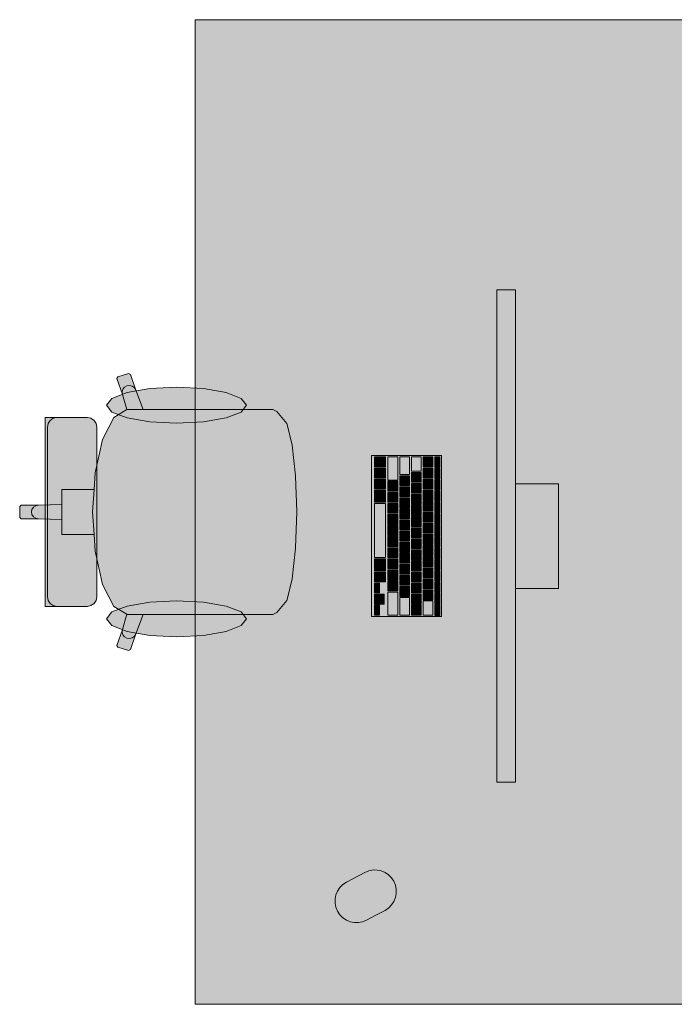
# Model space of a CAD drawing. Header units: metres. Extents: x -3.6 to 84.5, y -11 to 16.8.
# Tile 302 of 361: x 51.6 to 52.7, y 1 to 2.6. Entities that reach past the tile are written whole.
import ezdxf

# ---------------------------------------------------------------- set-up
doc = ezdxf.new("R2010")
doc.units = ezdxf.units.M
doc.header["$MEASUREMENT"] = 0
doc.layers.add('701 - Einrichtung.Möbel', color=7, linetype='Continuous')

msp = doc.modelspace()

# ---------------------------------------------------------------- hatches: boundary and pattern name
at = {"layer": '701 - Einrichtung.Möbel', "linetype": 'Continuous', "lineweight": 0, "true_color": 0x3a3a3a}
for points in [[(52.735, 2.61), (51.935, 2.61), (51.935, 1.01), (52.735, 1.01)], [(52.4252, 2.1709), (52.4252, 1.3709), (52.4552, 1.3709), (52.4552, 2.1709)], [(52.0098, 1.9764), (51.8504, 1.9764), (51.8384, 2.0079), (51.8297, 2.0336), (51.8268, 2.035), (51.8095, 2.0296), (51.808, 2.0268), (51.8167, 2.0011), (51.8241, 1.9763), (51.8028, 1.9637), (51.7847, 1.9276), (51.7726, 1.8737), (51.7708, 1.8465), (51.7412, 1.8465), (51.7184, 1.8465), (51.7184, 1.8222), (51.6804, 1.8209), (51.6523, 1.8209), (51.65, 1.8187), (51.65, 1.81), (52.1, 1.81), (52.0981, 1.8681), (52.098, 1.8688), (52.0926, 1.9187), (52.0844, 1.9521), (52.0837, 1.9536), (52.0676, 1.9731), (52.061, 1.9764), (52.0374, 1.9764)], [(51.9048, 2.0127), (51.8613, 2.0104), (51.8244, 2.0041), (51.7998, 1.9946), (51.7911, 1.9835), (51.7998, 1.9723), (51.8244, 1.9628), (51.8613, 1.9565), (51.9048, 1.9542), (51.9483, 1.9565), (51.9851, 1.9628), (52.0098, 1.9723), (52.0184, 1.9835), (52.0098, 1.9946), (51.9851, 2.0041), (51.9483, 2.0104)], [(51.7751, 1.948), (51.774, 1.9539), (51.7707, 1.9589), (51.7657, 1.9622), (51.7599, 1.9634), (51.7565, 1.9634), (51.7483, 1.9634), (51.7237, 1.9634), (51.7136, 1.9634), (51.7101, 1.9634), (51.7023, 1.9634), (51.6989, 1.9634), (51.6915, 1.9634), (51.6915, 1.81), (51.7751, 1.81)], [(52.2212, 1.9019), (52.2212, 1.6399), (52.3352, 1.6399), (52.3352, 1.9019)], [(52.2262, 1.8914), (52.2262, 1.8836), (52.2264, 1.8834), (52.244, 1.8834), (52.2442, 1.8836), (52.2442, 1.8992), (52.244, 1.8994), (52.2264, 1.8994), (52.2262, 1.8992)], [(52.2482, 1.8807), (52.2482, 1.8621), (52.2484, 1.8619), (52.264, 1.8619), (52.2642, 1.8621), (52.2642, 1.8992), (52.264, 1.8994), (52.2484, 1.8994), (52.2482, 1.8992)], [(52.2672, 1.8852), (52.2672, 1.8711), (52.2674, 1.8709), (52.283, 1.8709), (52.2832, 1.8711), (52.2832, 1.8992), (52.283, 1.8994), (52.2674, 1.8994), (52.2672, 1.8992)], [(52.2862, 1.8879), (52.2862, 1.8766), (52.2864, 1.8764), (52.302, 1.8764), (52.3022, 1.8766), (52.3022, 1.8992), (52.302, 1.8994), (52.2864, 1.8994), (52.2862, 1.8992)], [(52.3052, 1.8914), (52.3052, 1.8836), (52.3054, 1.8834), (52.321, 1.8834), (52.3212, 1.8836), (52.3212, 1.8992), (52.321, 1.8994), (52.3054, 1.8994), (52.3052, 1.8992)], [(52.3242, 1.8909), (52.3242, 1.8826), (52.3244, 1.8824), (52.332, 1.8824), (52.3322, 1.8826), (52.3322, 1.8992), (52.332, 1.8994), (52.3244, 1.8994), (52.3242, 1.8992)], [(52.2262, 1.8734), (52.2262, 1.8656), (52.2264, 1.8654), (52.244, 1.8654), (52.2442, 1.8656), (52.2442, 1.8812), (52.244, 1.8814), (52.2264, 1.8814), (52.2262, 1.8812)], [(52.2862, 1.8664), (52.2862, 1.8586), (52.2864, 1.8584), (52.302, 1.8584), (52.3022, 1.8586), (52.3022, 1.8742), (52.302, 1.8744), (52.2864, 1.8744), (52.2862, 1.8742)], [(52.3052, 1.8734), (52.3052, 1.8656), (52.3054, 1.8654), (52.321, 1.8654), (52.3212, 1.8656), (52.3212, 1.8812), (52.321, 1.8814), (52.3054, 1.8814), (52.3052, 1.8812)], [(52.3242, 1.8724), (52.3242, 1.8641), (52.3244, 1.8639), (52.332, 1.8639), (52.3322, 1.8641), (52.3322, 1.8807), (52.332, 1.8809), (52.3244, 1.8809), (52.3242, 1.8807)], [(52.2262, 1.8554), (52.2262, 1.8476), (52.2264, 1.8474), (52.244, 1.8474), (52.2442, 1.8476), (52.2442, 1.8632), (52.244, 1.8634), (52.2264, 1.8634), (52.2262, 1.8632)], [(52.2482, 1.8519), (52.2482, 1.8441), (52.2484, 1.8439), (52.264, 1.8439), (52.2642, 1.8441), (52.2642, 1.8597), (52.264, 1.8599), (52.2484, 1.8599), (52.2482, 1.8597)], [(52.2672, 1.8609), (52.2672, 1.8531), (52.2674, 1.8529), (52.283, 1.8529), (52.2832, 1.8531), (52.2832, 1.8687), (52.283, 1.8689), (52.2674, 1.8689), (52.2672, 1.8687)], [(52.2862, 1.8484), (52.2862, 1.8406), (52.2864, 1.8404), (52.302, 1.8404), (52.3022, 1.8406), (52.3022, 1.8562), (52.302, 1.8564), (52.2864, 1.8564), (52.2862, 1.8562)], [(52.3052, 1.8554), (52.3052, 1.8476), (52.3054, 1.8474), (52.321, 1.8474), (52.3212, 1.8476), (52.3212, 1.8632), (52.321, 1.8634), (52.3054, 1.8634), (52.3052, 1.8632)], [(52.3242, 1.8539), (52.3242, 1.8456), (52.3244, 1.8454), (52.332, 1.8454), (52.3322, 1.8456), (52.3322, 1.8622), (52.332, 1.8624), (52.3244, 1.8624), (52.3242, 1.8622)], [(52.2262, 1.8357), (52.2262, 1.8261), (52.2264, 1.8259), (52.244, 1.8259), (52.2442, 1.8261), (52.2442, 1.8452), (52.244, 1.8454), (52.2264, 1.8454), (52.2262, 1.8452)], [(52.2482, 1.8339), (52.2482, 1.8261), (52.2484, 1.8259), (52.264, 1.8259), (52.2642, 1.8261), (52.2642, 1.8417), (52.264, 1.8419), (52.2484, 1.8419), (52.2482, 1.8417)], [(52.2672, 1.8429), (52.2672, 1.8351), (52.2674, 1.8349), (52.283, 1.8349), (52.2832, 1.8351), (52.2832, 1.8507), (52.283, 1.8509), (52.2674, 1.8509), (52.2672, 1.8507)], [(52.3052, 1.8374), (52.3052, 1.8296), (52.3054, 1.8294), (52.321, 1.8294), (52.3212, 1.8296), (52.3212, 1.8452), (52.321, 1.8454), (52.3054, 1.8454), (52.3052, 1.8452)], [(52.3242, 1.8354), (52.3242, 1.8271), (52.3244, 1.8269), (52.332, 1.8269), (52.3322, 1.8271), (52.3322, 1.8437), (52.332, 1.8439), (52.3244, 1.8439), (52.3242, 1.8437)], [(52.4552, 1.6859), (52.5252, 1.6859), (52.5252, 1.8559), (52.4552, 1.8559)], [(52.2672, 1.8249), (52.2672, 1.8171), (52.2674, 1.8169), (52.283, 1.8169), (52.2832, 1.8171), (52.2832, 1.8327), (52.283, 1.8329), (52.2674, 1.8329), (52.2672, 1.8327)], [(52.2862, 1.8304), (52.2862, 1.8226), (52.2864, 1.8224), (52.302, 1.8224), (52.3022, 1.8226), (52.3022, 1.8382), (52.302, 1.8384), (52.2864, 1.8384), (52.2862, 1.8382)], [(52.3052, 1.8194), (52.3052, 1.8116), (52.3054, 1.8114), (52.321, 1.8114), (52.3212, 1.8116), (52.3212, 1.8272), (52.321, 1.8274), (52.3054, 1.8274), (52.3052, 1.8272)], [(52.3242, 1.8169), (52.3242, 1.8086), (52.3244, 1.8084), (52.332, 1.8084), (52.3322, 1.8086), (52.3322, 1.8252), (52.332, 1.8254), (52.3244, 1.8254), (52.3242, 1.8252)], [(52.0098, 1.6436), (52.0374, 1.6436), (52.061, 1.6436), (52.0676, 1.6469), (52.0837, 1.6663), (52.0844, 1.6679), (52.0926, 1.7012), (52.098, 1.7511), (52.0981, 1.7519), (52.1, 1.81), (51.65, 1.81), (51.65, 1.8012), (51.6523, 1.799), (51.6804, 1.799), (51.7184, 1.7977), (51.7184, 1.7735), (51.7412, 1.7735), (51.7708, 1.7735), (51.7726, 1.7463), (51.7847, 1.6923), (51.8028, 1.6562), (51.8241, 1.6437), (51.8167, 1.6189), (51.808, 1.5932), (51.8095, 1.5904), (51.8268, 1.585), (51.8297, 1.5864), (51.8384, 1.6121), (51.8504, 1.6436)], [(51.7751, 1.6719), (51.7751, 1.81), (51.6915, 1.81), (51.6915, 1.6566), (51.6989, 1.6566), (51.7023, 1.6566), (51.7101, 1.6566), (51.7136, 1.6566), (51.7237, 1.6566), (51.7483, 1.6566), (51.7565, 1.6566), (51.7599, 1.6566), (51.7657, 1.6578), (51.7707, 1.6611), (51.774, 1.6661)], [(52.2262, 1.7799), (52.2262, 1.7361), (52.2264, 1.7359), (52.244, 1.7359), (52.2442, 1.7361), (52.2442, 1.8237), (52.244, 1.8239), (52.2264, 1.8239), (52.2262, 1.8237)], [(52.2482, 1.8159), (52.2482, 1.8081), (52.2484, 1.8079), (52.264, 1.8079), (52.2642, 1.8081), (52.2642, 1.8237), (52.264, 1.8239), (52.2484, 1.8239), (52.2482, 1.8237)], [(52.2672, 1.8069), (52.2672, 1.7991), (52.2674, 1.7989), (52.283, 1.7989), (52.2832, 1.7991), (52.2832, 1.8147), (52.283, 1.8149), (52.2674, 1.8149), (52.2672, 1.8147)], [(52.2862, 1.8124), (52.2862, 1.8046), (52.2864, 1.8044), (52.302, 1.8044), (52.3022, 1.8046), (52.3022, 1.8202), (52.302, 1.8204), (52.2864, 1.8204), (52.2862, 1.8202)], [(52.3052, 1.8014), (52.3052, 1.7936), (52.3054, 1.7934), (52.321, 1.7934), (52.3212, 1.7936), (52.3212, 1.8092), (52.321, 1.8094), (52.3054, 1.8094), (52.3052, 1.8092)], [(52.2482, 1.7979), (52.2482, 1.7901), (52.2484, 1.7899), (52.264, 1.7899), (52.2642, 1.7901), (52.2642, 1.8057), (52.264, 1.8059), (52.2484, 1.8059), (52.2482, 1.8057)], [(52.2672, 1.7889), (52.2672, 1.7811), (52.2674, 1.7809), (52.283, 1.7809), (52.2832, 1.7811), (52.2832, 1.7967), (52.283, 1.7969), (52.2674, 1.7969), (52.2672, 1.7967)], [(52.2862, 1.7944), (52.2862, 1.7866), (52.2864, 1.7864), (52.302, 1.7864), (52.3022, 1.7866), (52.3022, 1.8022), (52.302, 1.8024), (52.2864, 1.8024), (52.2862, 1.8022)], [(52.3242, 1.7984), (52.3242, 1.7901), (52.3244, 1.7899), (52.332, 1.7899), (52.3322, 1.7901), (52.3322, 1.8067), (52.332, 1.8069), (52.3244, 1.8069), (52.3242, 1.8067)], [(52.2482, 1.7799), (52.2482, 1.7721), (52.2484, 1.7719), (52.264, 1.7719), (52.2642, 1.7721), (52.2642, 1.7877), (52.264, 1.7879), (52.2484, 1.7879), (52.2482, 1.7877)], [(52.2672, 1.7709), (52.2672, 1.7631), (52.2674, 1.7629), (52.283, 1.7629), (52.2832, 1.7631), (52.2832, 1.7787), (52.283, 1.7789), (52.2674, 1.7789), (52.2672, 1.7787)], [(52.2862, 1.7764), (52.2862, 1.7686), (52.2864, 1.7684), (52.302, 1.7684), (52.3022, 1.7686), (52.3022, 1.7842), (52.302, 1.7844), (52.2864, 1.7844), (52.2862, 1.7842)], [(52.3052, 1.7834), (52.3052, 1.7756), (52.3054, 1.7754), (52.321, 1.7754), (52.3212, 1.7756), (52.3212, 1.7912), (52.321, 1.7914), (52.3054, 1.7914), (52.3052, 1.7912)], [(52.3242, 1.7799), (52.3242, 1.7716), (52.3244, 1.7714), (52.332, 1.7714), (52.3322, 1.7716), (52.3322, 1.7882), (52.332, 1.7884), (52.3244, 1.7884), (52.3242, 1.7882)], [(52.2482, 1.7619), (52.2482, 1.7541), (52.2484, 1.7539), (52.264, 1.7539), (52.2642, 1.7541), (52.2642, 1.7697), (52.264, 1.7699), (52.2484, 1.7699), (52.2482, 1.7697)], [(52.2672, 1.7529), (52.2672, 1.7451), (52.2674, 1.7449), (52.283, 1.7449), (52.2832, 1.7451), (52.2832, 1.7607), (52.283, 1.7609), (52.2674, 1.7609), (52.2672, 1.7607)], [(52.2862, 1.7584), (52.2862, 1.7506), (52.2864, 1.7504), (52.302, 1.7504), (52.3022, 1.7506), (52.3022, 1.7662), (52.302, 1.7664), (52.2864, 1.7664), (52.2862, 1.7662)], [(52.3052, 1.7654), (52.3052, 1.7576), (52.3054, 1.7574), (52.321, 1.7574), (52.3212, 1.7576), (52.3212, 1.7732), (52.321, 1.7734), (52.3054, 1.7734), (52.3052, 1.7732)], [(52.3242, 1.7614), (52.3242, 1.7531), (52.3244, 1.7529), (52.332, 1.7529), (52.3322, 1.7531), (52.3322, 1.7697), (52.332, 1.7699), (52.3244, 1.7699), (52.3242, 1.7697)], [(52.2482, 1.7439), (52.2482, 1.7361), (52.2484, 1.7359), (52.264, 1.7359), (52.2642, 1.7361), (52.2642, 1.7517), (52.264, 1.7519), (52.2484, 1.7519), (52.2482, 1.7517)], [(52.2862, 1.7404), (52.2862, 1.7326), (52.2864, 1.7324), (52.302, 1.7324), (52.3022, 1.7326), (52.3022, 1.7482), (52.302, 1.7484), (52.2864, 1.7484), (52.2862, 1.7482)], [(52.3052, 1.7474), (52.3052, 1.7396), (52.3054, 1.7394), (52.321, 1.7394), (52.3212, 1.7396), (52.3212, 1.7552), (52.321, 1.7554), (52.3054, 1.7554), (52.3052, 1.7552)], [(52.3242, 1.7429), (52.3242, 1.7346), (52.3244, 1.7344), (52.332, 1.7344), (52.3322, 1.7346), (52.3322, 1.7512), (52.332, 1.7514), (52.3244, 1.7514), (52.3242, 1.7512)], [(52.2262, 1.7242), (52.2262, 1.7146), (52.2264, 1.7144), (52.244, 1.7144), (52.2442, 1.7146), (52.2442, 1.7337), (52.244, 1.7339), (52.2264, 1.7339), (52.2262, 1.7337)], [(52.2482, 1.7259), (52.2482, 1.7181), (52.2484, 1.7179), (52.264, 1.7179), (52.2642, 1.7181), (52.2642, 1.7337), (52.264, 1.7339), (52.2484, 1.7339), (52.2482, 1.7337)], [(52.2672, 1.7349), (52.2672, 1.7271), (52.2674, 1.7269), (52.283, 1.7269), (52.2832, 1.7271), (52.2832, 1.7427), (52.283, 1.7429), (52.2674, 1.7429), (52.2672, 1.7427)], [(52.2862, 1.7224), (52.2862, 1.7146), (52.2864, 1.7144), (52.302, 1.7144), (52.3022, 1.7146), (52.3022, 1.7302), (52.302, 1.7304), (52.2864, 1.7304), (52.2862, 1.7302)], [(52.3052, 1.7294), (52.3052, 1.7216), (52.3054, 1.7214), (52.321, 1.7214), (52.3212, 1.7216), (52.3212, 1.7372), (52.321, 1.7374), (52.3054, 1.7374), (52.3052, 1.7372)], [(52.3242, 1.7244), (52.3242, 1.7161), (52.3244, 1.7159), (52.332, 1.7159), (52.3322, 1.7161), (52.3322, 1.7327), (52.332, 1.7329), (52.3244, 1.7329), (52.3242, 1.7327)], [(52.2262, 1.7044), (52.2262, 1.6966), (52.2264, 1.6964), (52.244, 1.6964), (52.2442, 1.6966), (52.2442, 1.7122), (52.244, 1.7124), (52.2264, 1.7124), (52.2262, 1.7122)], [(52.2482, 1.7079), (52.2482, 1.7001), (52.2484, 1.6999), (52.264, 1.6999), (52.2642, 1.7001), (52.2642, 1.7157), (52.264, 1.7159), (52.2484, 1.7159), (52.2482, 1.7157)], [(52.2672, 1.7169), (52.2672, 1.7091), (52.2674, 1.7089), (52.283, 1.7089), (52.2832, 1.7091), (52.2832, 1.7247), (52.283, 1.7249), (52.2674, 1.7249), (52.2672, 1.7247)], [(52.2862, 1.7044), (52.2862, 1.6966), (52.2864, 1.6964), (52.302, 1.6964), (52.3022, 1.6966), (52.3022, 1.7122), (52.302, 1.7124), (52.2864, 1.7124), (52.2862, 1.7122)], [(52.3052, 1.7114), (52.3052, 1.7036), (52.3054, 1.7034), (52.321, 1.7034), (52.3212, 1.7036), (52.3212, 1.7192), (52.321, 1.7194), (52.3054, 1.7194), (52.3052, 1.7192)], [(52.3242, 1.7059), (52.3242, 1.6976), (52.3244, 1.6974), (52.332, 1.6974), (52.3322, 1.6976), (52.3322, 1.7142), (52.332, 1.7144), (52.3244, 1.7144), (52.3242, 1.7142)], [(52.2482, 1.6899), (52.2482, 1.6821), (52.2484, 1.6819), (52.264, 1.6819), (52.2642, 1.6821), (52.2642, 1.6977), (52.264, 1.6979), (52.2484, 1.6979), (52.2482, 1.6977)], [(52.2672, 1.6989), (52.2672, 1.6911), (52.2674, 1.6909), (52.283, 1.6909), (52.2832, 1.6911), (52.2832, 1.7067), (52.283, 1.7069), (52.2674, 1.7069), (52.2672, 1.7067)], [(52.3052, 1.6934), (52.3052, 1.6856), (52.3054, 1.6854), (52.321, 1.6854), (52.3212, 1.6856), (52.3212, 1.7012), (52.321, 1.7014), (52.3054, 1.7014), (52.3052, 1.7012)], [(52.2262, 1.6864), (52.2262, 1.6786), (52.2264, 1.6784), (52.234, 1.6784), (52.2342, 1.6786), (52.2342, 1.6942), (52.234, 1.6944), (52.2264, 1.6944), (52.2262, 1.6942)], [(52.2672, 1.6809), (52.2672, 1.6731), (52.2674, 1.6729), (52.283, 1.6729), (52.2832, 1.6731), (52.2832, 1.6887), (52.283, 1.6889), (52.2674, 1.6889), (52.2672, 1.6887)], [(52.2862, 1.6864), (52.2862, 1.6786), (52.2864, 1.6784), (52.302, 1.6784), (52.3022, 1.6786), (52.3022, 1.6942), (52.302, 1.6944), (52.2864, 1.6944), (52.2862, 1.6942)], [(52.3052, 1.6754), (52.3052, 1.6676), (52.3054, 1.6674), (52.321, 1.6674), (52.3212, 1.6676), (52.3212, 1.6832), (52.321, 1.6834), (52.3054, 1.6834), (52.3052, 1.6832)], [(52.3242, 1.6874), (52.3242, 1.6791), (52.3244, 1.6789), (52.332, 1.6789), (52.3322, 1.6791), (52.3322, 1.6957), (52.332, 1.6959), (52.3244, 1.6959), (52.3242, 1.6957)], [(51.9048, 1.6073), (51.9483, 1.6095), (51.9851, 1.6159), (52.0098, 1.6253), (52.0184, 1.6365), (52.0098, 1.6477), (51.9851, 1.6572), (51.9483, 1.6635), (51.9048, 1.6657), (51.8613, 1.6635), (51.8244, 1.6572), (51.7998, 1.6477), (51.7911, 1.6365), (51.7998, 1.6253), (51.8244, 1.6159), (51.8613, 1.6095)], [(52.2262, 1.6684), (52.2262, 1.6606), (52.2264, 1.6604), (52.234, 1.6604), (52.2342, 1.6606), (52.2342, 1.6762), (52.234, 1.6764), (52.2264, 1.6764), (52.2262, 1.6762)], [(52.2342, 1.6684), (52.2342, 1.6606), (52.2344, 1.6604), (52.242, 1.6604), (52.2422, 1.6606), (52.2422, 1.6762), (52.242, 1.6764), (52.2344, 1.6764), (52.2342, 1.6762)], [(52.2482, 1.6612), (52.2482, 1.6426), (52.2484, 1.6424), (52.264, 1.6424), (52.2642, 1.6426), (52.2642, 1.6797), (52.264, 1.6799), (52.2484, 1.6799), (52.2482, 1.6797)], [(52.2672, 1.6567), (52.2672, 1.6426), (52.2674, 1.6424), (52.283, 1.6424), (52.2832, 1.6426), (52.2832, 1.6707), (52.283, 1.6709), (52.2674, 1.6709), (52.2672, 1.6707)], [(52.2862, 1.6684), (52.2862, 1.6606), (52.2864, 1.6604), (52.302, 1.6604), (52.3022, 1.6606), (52.3022, 1.6762), (52.302, 1.6764), (52.2864, 1.6764), (52.2862, 1.6762)], [(52.3052, 1.6539), (52.3052, 1.6426), (52.3054, 1.6424), (52.321, 1.6424), (52.3212, 1.6426), (52.3212, 1.6652), (52.321, 1.6654), (52.3054, 1.6654), (52.3052, 1.6652)], [(52.3242, 1.6689), (52.3242, 1.6606), (52.3244, 1.6604), (52.332, 1.6604), (52.3322, 1.6606), (52.3322, 1.6772), (52.332, 1.6774), (52.3244, 1.6774), (52.3242, 1.6772)], [(52.2262, 1.6504), (52.2262, 1.6426), (52.2264, 1.6424), (52.234, 1.6424), (52.2342, 1.6426), (52.2342, 1.6582), (52.234, 1.6584), (52.2264, 1.6584), (52.2262, 1.6582)], [(52.2862, 1.6504), (52.2862, 1.6426), (52.2864, 1.6424), (52.302, 1.6424), (52.3022, 1.6426), (52.3022, 1.6582), (52.302, 1.6584), (52.2864, 1.6584), (52.2862, 1.6582)], [(52.3242, 1.6504), (52.3242, 1.6421), (52.3244, 1.6419), (52.332, 1.6419), (52.3322, 1.6421), (52.3322, 1.6587), (52.332, 1.6589), (52.3244, 1.6589), (52.3242, 1.6587)], [(52.2285, 1.1547), (52.2435, 1.1626, 0.994302), (52.2106, 1.2244), (52.1806, 1.2085, 1), (52.2135, 1.1467)]]:
    msp.add_hatch(color=250, dxfattribs=at).paths.add_polyline_path(points)

# ---------------------------------------------------------------- linework, layer by layer
at = {"layer": '701 - Einrichtung.Möbel', "color": 7, "linetype": 'Continuous', "lineweight": 5, "true_color": 0xebebeb}
for p, q in [((51.8268, 2.035), (51.8095, 2.0296)), ((51.8297, 2.0336), (51.8268, 2.035)), ((51.8384, 2.0079), (51.8297, 2.0336)), ((51.8095, 2.0296), (51.808, 2.0268)), ((51.808, 2.0268), (51.8167, 2.0011)), ((51.8174, 2.0095), (51.8162, 2.0053)), ((51.8162, 2.0053), (51.8167, 2.0011)), ((51.8167, 2.0011), (51.8241, 1.9763)), ((51.8201, 2.0128), (51.8174, 2.0095)), ((51.824, 2.0149), (51.8201, 2.0128)), ((51.8284, 2.0154), (51.824, 2.0149)), ((51.8327, 2.0142), (51.8284, 2.0154)), ((51.8362, 2.0116), (51.8327, 2.0142)), ((51.8384, 2.0079), (51.8362, 2.0116)), ((51.8504, 1.9764), (51.8384, 2.0079)), ((51.8241, 1.9763), (51.8028, 1.9637)), ((51.8242, 1.9764), (51.8241, 1.9763)), ((51.8242, 1.9764), (51.8504, 1.9764)), ((52.0098, 1.9764), (51.8504, 1.9764)), ((52.0374, 1.9764), (52.0098, 1.9764)), ((52.061, 1.9764), (52.0374, 1.9764)), ((52.0676, 1.9731), (52.061, 1.9764)), ((52.0837, 1.9536), (52.0676, 1.9731)), ((51.6989, 1.9634), (51.6915, 1.9634)), ((51.6915, 1.9634), (51.6915, 1.81)), ((51.6949, 1.948), (51.6961, 1.9539)), ((51.6961, 1.9539), (51.6994, 1.9589)), ((51.7023, 1.9634), (51.6989, 1.9634)), ((51.6994, 1.9589), (51.7043, 1.9622)), ((51.7101, 1.9634), (51.7023, 1.9634)), ((51.7043, 1.9622), (51.7101, 1.9634)), ((51.7136, 1.9634), (51.7101, 1.9634)), ((51.7237, 1.9634), (51.7136, 1.9634)), ((51.7483, 1.9634), (51.7237, 1.9634)), ((51.7565, 1.9634), (51.7483, 1.9634)), ((51.7599, 1.9634), (51.7565, 1.9634)), ((51.7657, 1.9622), (51.7599, 1.9634)), ((51.7707, 1.9589), (51.7657, 1.9622)), ((51.774, 1.9539), (51.7707, 1.9589)), ((51.7751, 1.948), (51.774, 1.9539)), ((51.8028, 1.9637), (51.7847, 1.9276)), ((52.0844, 1.9521), (52.0837, 1.9536)), ((52.0926, 1.9187), (52.0844, 1.9521)), ((51.6949, 1.81), (51.6949, 1.948)), ((51.7751, 1.81), (51.7751, 1.948)), ((51.7847, 1.9276), (51.7726, 1.8737)), ((52.098, 1.8688), (52.0926, 1.9187)), ((51.7726, 1.8737), (51.7708, 1.8465)), ((52.0981, 1.8681), (52.098, 1.8688)), ((52.1, 1.81), (52.0981, 1.8681)), ((51.7412, 1.8465), (51.7184, 1.8465)), ((51.7184, 1.8465), (51.7184, 1.8222)), ((51.7708, 1.8465), (51.7412, 1.8465)), ((51.7708, 1.8465), (51.7683, 1.81)), ((51.6523, 1.8209), (51.65, 1.8187)), ((51.65, 1.8187), (51.65, 1.81)), ((51.65, 1.8012), (51.65, 1.81)), ((51.6804, 1.8209), (51.6523, 1.8209)), ((51.6699, 1.8142), (51.669, 1.81)), ((51.6699, 1.8058), (51.669, 1.81)), ((51.6723, 1.8177), (51.6699, 1.8142)), ((51.676, 1.8201), (51.6723, 1.8177)), ((51.6804, 1.8209), (51.676, 1.8201)), ((51.7184, 1.8222), (51.6804, 1.8209)), ((51.6915, 1.6566), (51.6915, 1.81)), ((51.6949, 1.81), (51.6949, 1.6719)), ((51.7184, 1.8222), (51.7184, 1.81)), ((51.7184, 1.7977), (51.7184, 1.81)), ((51.7708, 1.7735), (51.7683, 1.81)), ((51.7751, 1.81), (51.7751, 1.6719)), ((52.1, 1.81), (52.0981, 1.7519)), ((51.6523, 1.799), (51.65, 1.8012)), ((51.6804, 1.799), (51.6523, 1.799)), ((51.6723, 1.8022), (51.6699, 1.8058)), ((51.676, 1.7999), (51.6723, 1.8022)), ((51.6804, 1.799), (51.676, 1.7999)), ((51.7184, 1.7977), (51.6804, 1.799)), ((51.7184, 1.7735), (51.7184, 1.7977)), ((51.7412, 1.7735), (51.7184, 1.7735)), ((51.7708, 1.7735), (51.7412, 1.7735)), ((51.7726, 1.7463), (51.7708, 1.7735)), ((51.7847, 1.6923), (51.7726, 1.7463)), ((52.098, 1.7511), (52.0926, 1.7012)), ((52.0981, 1.7519), (52.098, 1.7511)), ((52.0926, 1.7012), (52.0844, 1.6679)), ((51.8028, 1.6562), (51.7847, 1.6923)), ((51.6949, 1.6719), (51.6961, 1.6661)), ((51.6961, 1.6661), (51.6994, 1.6611)), ((51.774, 1.6661), (51.7707, 1.6611)), ((51.7751, 1.6719), (51.774, 1.6661)), ((52.0837, 1.6663), (52.0676, 1.6469)), ((52.0844, 1.6679), (52.0837, 1.6663)), ((51.6989, 1.6566), (51.6915, 1.6566)), ((51.7023, 1.6566), (51.6989, 1.6566)), ((51.6994, 1.6611), (51.7043, 1.6578)), ((51.7101, 1.6566), (51.7023, 1.6566)), ((51.7043, 1.6578), (51.7101, 1.6566)), ((51.7136, 1.6566), (51.7101, 1.6566)), ((51.7237, 1.6566), (51.7136, 1.6566)), ((51.7483, 1.6566), (51.7237, 1.6566)), ((51.7565, 1.6566), (51.7483, 1.6566)), ((51.7599, 1.6566), (51.7565, 1.6566)), ((51.7657, 1.6578), (51.7599, 1.6566)), ((51.7707, 1.6611), (51.7657, 1.6578)), ((51.8241, 1.6437), (51.8028, 1.6562)), ((51.8167, 1.6189), (51.8241, 1.6437)), ((51.8242, 1.6436), (51.8241, 1.6437)), ((51.8242, 1.6436), (51.8504, 1.6436)), ((51.8504, 1.6436), (51.8384, 1.6121)), ((52.0098, 1.6436), (51.8504, 1.6436)), ((52.0374, 1.6436), (52.0098, 1.6436)), ((52.061, 1.6436), (52.0374, 1.6436)), ((52.0676, 1.6469), (52.061, 1.6436)), ((51.808, 1.5932), (51.8167, 1.6189)), ((51.8162, 1.6146), (51.8167, 1.6189)), ((51.8174, 1.6105), (51.8162, 1.6146)), ((51.8201, 1.6071), (51.8174, 1.6105)), ((51.824, 1.6051), (51.8201, 1.6071)), ((51.8284, 1.6046), (51.824, 1.6051)), ((51.8327, 1.6057), (51.8284, 1.6046)), ((51.8384, 1.6121), (51.8297, 1.5864)), ((51.8362, 1.6084), (51.8327, 1.6057)), ((51.8384, 1.6121), (51.8362, 1.6084)), ((51.8095, 1.5904), (51.808, 1.5932)), ((51.8268, 1.585), (51.8095, 1.5904)), ((51.8297, 1.5864), (51.8268, 1.585))]:
    msp.add_line(p, q, dxfattribs=at)
at = {"layer": '701 - Einrichtung.Möbel', "color": 7, "linetype": 'Continuous', "lineweight": 5, "true_color": 0xebebeb, "flags": 128}
for points in [[(52.735, 2.61), (52.735, 1.01), (51.935, 1.01), (51.935, 2.61)], [(52.4252, 2.1709), (52.4252, 1.3709), (52.4552, 1.3709), (52.4552, 2.1709)], [(51.9048, 2.0127), (51.8613, 2.0104), (51.8244, 2.0041), (51.7998, 1.9946), (51.7911, 1.9835), (51.7998, 1.9723), (51.8244, 1.9628), (51.8613, 1.9565), (51.9048, 1.9542), (51.9483, 1.9565), (51.9851, 1.9628), (52.0098, 1.9723), (52.0184, 1.9835), (52.0098, 1.9946), (51.9851, 2.0041), (51.9483, 2.0104)], [(52.2212, 1.9019), (52.2212, 1.6399), (52.3352, 1.6399), (52.3352, 1.9019)], [(52.2262, 1.8914), (52.2262, 1.8836), (52.2264, 1.8834), (52.244, 1.8834), (52.2442, 1.8836), (52.2442, 1.8992), (52.244, 1.8994), (52.2264, 1.8994), (52.2262, 1.8992)], [(52.2482, 1.8807), (52.2482, 1.8621), (52.2484, 1.8619), (52.264, 1.8619), (52.2642, 1.8621), (52.2642, 1.8992), (52.264, 1.8994), (52.2484, 1.8994), (52.2482, 1.8992)], [(52.2672, 1.8852), (52.2672, 1.8711), (52.2674, 1.8709), (52.283, 1.8709), (52.2832, 1.8711), (52.2832, 1.8992), (52.283, 1.8994), (52.2674, 1.8994), (52.2672, 1.8992)], [(52.2862, 1.8879), (52.2862, 1.8766), (52.2864, 1.8764), (52.302, 1.8764), (52.3022, 1.8766), (52.3022, 1.8992), (52.302, 1.8994), (52.2864, 1.8994), (52.2862, 1.8992)], [(52.3052, 1.8914), (52.3052, 1.8836), (52.3054, 1.8834), (52.321, 1.8834), (52.3212, 1.8836), (52.3212, 1.8992), (52.321, 1.8994), (52.3054, 1.8994), (52.3052, 1.8992)], [(52.3242, 1.8909), (52.3242, 1.8826), (52.3244, 1.8824), (52.332, 1.8824), (52.3322, 1.8826), (52.3322, 1.8992), (52.332, 1.8994), (52.3244, 1.8994), (52.3242, 1.8992)], [(52.2262, 1.8734), (52.2262, 1.8656), (52.2264, 1.8654), (52.244, 1.8654), (52.2442, 1.8656), (52.2442, 1.8812), (52.244, 1.8814), (52.2264, 1.8814), (52.2262, 1.8812)], [(52.2862, 1.8664), (52.2862, 1.8586), (52.2864, 1.8584), (52.302, 1.8584), (52.3022, 1.8586), (52.3022, 1.8742), (52.302, 1.8744), (52.2864, 1.8744), (52.2862, 1.8742)], [(52.3052, 1.8734), (52.3052, 1.8656), (52.3054, 1.8654), (52.321, 1.8654), (52.3212, 1.8656), (52.3212, 1.8812), (52.321, 1.8814), (52.3054, 1.8814), (52.3052, 1.8812)], [(52.3242, 1.8724), (52.3242, 1.8641), (52.3244, 1.8639), (52.332, 1.8639), (52.3322, 1.8641), (52.3322, 1.8807), (52.332, 1.8809), (52.3244, 1.8809), (52.3242, 1.8807)], [(52.2262, 1.8554), (52.2262, 1.8476), (52.2264, 1.8474), (52.244, 1.8474), (52.2442, 1.8476), (52.2442, 1.8632), (52.244, 1.8634), (52.2264, 1.8634), (52.2262, 1.8632)], [(52.2482, 1.8519), (52.2482, 1.8441), (52.2484, 1.8439), (52.264, 1.8439), (52.2642, 1.8441), (52.2642, 1.8597), (52.264, 1.8599), (52.2484, 1.8599), (52.2482, 1.8597)], [(52.2672, 1.8609), (52.2672, 1.8531), (52.2674, 1.8529), (52.283, 1.8529), (52.2832, 1.8531), (52.2832, 1.8687), (52.283, 1.8689), (52.2674, 1.8689), (52.2672, 1.8687)], [(52.2862, 1.8484), (52.2862, 1.8406), (52.2864, 1.8404), (52.302, 1.8404), (52.3022, 1.8406), (52.3022, 1.8562), (52.302, 1.8564), (52.2864, 1.8564), (52.2862, 1.8562)], [(52.3052, 1.8554), (52.3052, 1.8476), (52.3054, 1.8474), (52.321, 1.8474), (52.3212, 1.8476), (52.3212, 1.8632), (52.321, 1.8634), (52.3054, 1.8634), (52.3052, 1.8632)], [(52.3242, 1.8539), (52.3242, 1.8456), (52.3244, 1.8454), (52.332, 1.8454), (52.3322, 1.8456), (52.3322, 1.8622), (52.332, 1.8624), (52.3244, 1.8624), (52.3242, 1.8622)], [(52.2262, 1.8357), (52.2262, 1.8261), (52.2264, 1.8259), (52.244, 1.8259), (52.2442, 1.8261), (52.2442, 1.8452), (52.244, 1.8454), (52.2264, 1.8454), (52.2262, 1.8452)], [(52.2482, 1.8339), (52.2482, 1.8261), (52.2484, 1.8259), (52.264, 1.8259), (52.2642, 1.8261), (52.2642, 1.8417), (52.264, 1.8419), (52.2484, 1.8419), (52.2482, 1.8417)], [(52.2672, 1.8429), (52.2672, 1.8351), (52.2674, 1.8349), (52.283, 1.8349), (52.2832, 1.8351), (52.2832, 1.8507), (52.283, 1.8509), (52.2674, 1.8509), (52.2672, 1.8507)], [(52.3052, 1.8374), (52.3052, 1.8296), (52.3054, 1.8294), (52.321, 1.8294), (52.3212, 1.8296), (52.3212, 1.8452), (52.321, 1.8454), (52.3054, 1.8454), (52.3052, 1.8452)], [(52.3242, 1.8354), (52.3242, 1.8271), (52.3244, 1.8269), (52.332, 1.8269), (52.3322, 1.8271), (52.3322, 1.8437), (52.332, 1.8439), (52.3244, 1.8439), (52.3242, 1.8437)], [(52.4552, 1.6859), (52.5252, 1.6859), (52.5252, 1.8559), (52.4552, 1.8559)], [(52.2672, 1.8249), (52.2672, 1.8171), (52.2674, 1.8169), (52.283, 1.8169), (52.2832, 1.8171), (52.2832, 1.8327), (52.283, 1.8329), (52.2674, 1.8329), (52.2672, 1.8327)], [(52.2862, 1.8304), (52.2862, 1.8226), (52.2864, 1.8224), (52.302, 1.8224), (52.3022, 1.8226), (52.3022, 1.8382), (52.302, 1.8384), (52.2864, 1.8384), (52.2862, 1.8382)], [(52.3052, 1.8194), (52.3052, 1.8116), (52.3054, 1.8114), (52.321, 1.8114), (52.3212, 1.8116), (52.3212, 1.8272), (52.321, 1.8274), (52.3054, 1.8274), (52.3052, 1.8272)], [(52.3242, 1.8169), (52.3242, 1.8086), (52.3244, 1.8084), (52.332, 1.8084), (52.3322, 1.8086), (52.3322, 1.8252), (52.332, 1.8254), (52.3244, 1.8254), (52.3242, 1.8252)], [(52.2262, 1.7799), (52.2262, 1.7361), (52.2264, 1.7359), (52.244, 1.7359), (52.2442, 1.7361), (52.2442, 1.8237), (52.244, 1.8239), (52.2264, 1.8239), (52.2262, 1.8237)], [(52.2482, 1.8159), (52.2482, 1.8081), (52.2484, 1.8079), (52.264, 1.8079), (52.2642, 1.8081), (52.2642, 1.8237), (52.264, 1.8239), (52.2484, 1.8239), (52.2482, 1.8237)], [(52.2672, 1.8069), (52.2672, 1.7991), (52.2674, 1.7989), (52.283, 1.7989), (52.2832, 1.7991), (52.2832, 1.8147), (52.283, 1.8149), (52.2674, 1.8149), (52.2672, 1.8147)], [(52.2862, 1.8124), (52.2862, 1.8046), (52.2864, 1.8044), (52.302, 1.8044), (52.3022, 1.8046), (52.3022, 1.8202), (52.302, 1.8204), (52.2864, 1.8204), (52.2862, 1.8202)], [(52.3052, 1.8014), (52.3052, 1.7936), (52.3054, 1.7934), (52.321, 1.7934), (52.3212, 1.7936), (52.3212, 1.8092), (52.321, 1.8094), (52.3054, 1.8094), (52.3052, 1.8092)], [(52.2482, 1.7979), (52.2482, 1.7901), (52.2484, 1.7899), (52.264, 1.7899), (52.2642, 1.7901), (52.2642, 1.8057), (52.264, 1.8059), (52.2484, 1.8059), (52.2482, 1.8057)], [(52.2672, 1.7889), (52.2672, 1.7811), (52.2674, 1.7809), (52.283, 1.7809), (52.2832, 1.7811), (52.2832, 1.7967), (52.283, 1.7969), (52.2674, 1.7969), (52.2672, 1.7967)], [(52.2862, 1.7944), (52.2862, 1.7866), (52.2864, 1.7864), (52.302, 1.7864), (52.3022, 1.7866), (52.3022, 1.8022), (52.302, 1.8024), (52.2864, 1.8024), (52.2862, 1.8022)], [(52.3242, 1.7984), (52.3242, 1.7901), (52.3244, 1.7899), (52.332, 1.7899), (52.3322, 1.7901), (52.3322, 1.8067), (52.332, 1.8069), (52.3244, 1.8069), (52.3242, 1.8067)], [(52.2482, 1.7799), (52.2482, 1.7721), (52.2484, 1.7719), (52.264, 1.7719), (52.2642, 1.7721), (52.2642, 1.7877), (52.264, 1.7879), (52.2484, 1.7879), (52.2482, 1.7877)], [(52.2672, 1.7709), (52.2672, 1.7631), (52.2674, 1.7629), (52.283, 1.7629), (52.2832, 1.7631), (52.2832, 1.7787), (52.283, 1.7789), (52.2674, 1.7789), (52.2672, 1.7787)], [(52.2862, 1.7764), (52.2862, 1.7686), (52.2864, 1.7684), (52.302, 1.7684), (52.3022, 1.7686), (52.3022, 1.7842), (52.302, 1.7844), (52.2864, 1.7844), (52.2862, 1.7842)], [(52.3052, 1.7834), (52.3052, 1.7756), (52.3054, 1.7754), (52.321, 1.7754), (52.3212, 1.7756), (52.3212, 1.7912), (52.321, 1.7914), (52.3054, 1.7914), (52.3052, 1.7912)], [(52.3242, 1.7799), (52.3242, 1.7716), (52.3244, 1.7714), (52.332, 1.7714), (52.3322, 1.7716), (52.3322, 1.7882), (52.332, 1.7884), (52.3244, 1.7884), (52.3242, 1.7882)], [(52.2482, 1.7619), (52.2482, 1.7541), (52.2484, 1.7539), (52.264, 1.7539), (52.2642, 1.7541), (52.2642, 1.7697), (52.264, 1.7699), (52.2484, 1.7699), (52.2482, 1.7697)], [(52.2672, 1.7529), (52.2672, 1.7451), (52.2674, 1.7449), (52.283, 1.7449), (52.2832, 1.7451), (52.2832, 1.7607), (52.283, 1.7609), (52.2674, 1.7609), (52.2672, 1.7607)], [(52.2862, 1.7584), (52.2862, 1.7506), (52.2864, 1.7504), (52.302, 1.7504), (52.3022, 1.7506), (52.3022, 1.7662), (52.302, 1.7664), (52.2864, 1.7664), (52.2862, 1.7662)], [(52.3052, 1.7654), (52.3052, 1.7576), (52.3054, 1.7574), (52.321, 1.7574), (52.3212, 1.7576), (52.3212, 1.7732), (52.321, 1.7734), (52.3054, 1.7734), (52.3052, 1.7732)], [(52.3242, 1.7614), (52.3242, 1.7531), (52.3244, 1.7529), (52.332, 1.7529), (52.3322, 1.7531), (52.3322, 1.7697), (52.332, 1.7699), (52.3244, 1.7699), (52.3242, 1.7697)], [(52.2482, 1.7439), (52.2482, 1.7361), (52.2484, 1.7359), (52.264, 1.7359), (52.2642, 1.7361), (52.2642, 1.7517), (52.264, 1.7519), (52.2484, 1.7519), (52.2482, 1.7517)], [(52.2862, 1.7404), (52.2862, 1.7326), (52.2864, 1.7324), (52.302, 1.7324), (52.3022, 1.7326), (52.3022, 1.7482), (52.302, 1.7484), (52.2864, 1.7484), (52.2862, 1.7482)], [(52.3052, 1.7474), (52.3052, 1.7396), (52.3054, 1.7394), (52.321, 1.7394), (52.3212, 1.7396), (52.3212, 1.7552), (52.321, 1.7554), (52.3054, 1.7554), (52.3052, 1.7552)], [(52.3242, 1.7429), (52.3242, 1.7346), (52.3244, 1.7344), (52.332, 1.7344), (52.3322, 1.7346), (52.3322, 1.7512), (52.332, 1.7514), (52.3244, 1.7514), (52.3242, 1.7512)], [(52.2262, 1.7242), (52.2262, 1.7146), (52.2264, 1.7144), (52.244, 1.7144), (52.2442, 1.7146), (52.2442, 1.7337), (52.244, 1.7339), (52.2264, 1.7339), (52.2262, 1.7337)], [(52.2482, 1.7259), (52.2482, 1.7181), (52.2484, 1.7179), (52.264, 1.7179), (52.2642, 1.7181), (52.2642, 1.7337), (52.264, 1.7339), (52.2484, 1.7339), (52.2482, 1.7337)], [(52.2672, 1.7349), (52.2672, 1.7271), (52.2674, 1.7269), (52.283, 1.7269), (52.2832, 1.7271), (52.2832, 1.7427), (52.283, 1.7429), (52.2674, 1.7429), (52.2672, 1.7427)], [(52.2862, 1.7224), (52.2862, 1.7146), (52.2864, 1.7144), (52.302, 1.7144), (52.3022, 1.7146), (52.3022, 1.7302), (52.302, 1.7304), (52.2864, 1.7304), (52.2862, 1.7302)], [(52.3052, 1.7294), (52.3052, 1.7216), (52.3054, 1.7214), (52.321, 1.7214), (52.3212, 1.7216), (52.3212, 1.7372), (52.321, 1.7374), (52.3054, 1.7374), (52.3052, 1.7372)], [(52.3242, 1.7244), (52.3242, 1.7161), (52.3244, 1.7159), (52.332, 1.7159), (52.3322, 1.7161), (52.3322, 1.7327), (52.332, 1.7329), (52.3244, 1.7329), (52.3242, 1.7327)], [(52.2262, 1.7044), (52.2262, 1.6966), (52.2264, 1.6964), (52.244, 1.6964), (52.2442, 1.6966), (52.2442, 1.7122), (52.244, 1.7124), (52.2264, 1.7124), (52.2262, 1.7122)], [(52.2482, 1.7079), (52.2482, 1.7001), (52.2484, 1.6999), (52.264, 1.6999), (52.2642, 1.7001), (52.2642, 1.7157), (52.264, 1.7159), (52.2484, 1.7159), (52.2482, 1.7157)], [(52.2672, 1.7169), (52.2672, 1.7091), (52.2674, 1.7089), (52.283, 1.7089), (52.2832, 1.7091), (52.2832, 1.7247), (52.283, 1.7249), (52.2674, 1.7249), (52.2672, 1.7247)], [(52.2862, 1.7044), (52.2862, 1.6966), (52.2864, 1.6964), (52.302, 1.6964), (52.3022, 1.6966), (52.3022, 1.7122), (52.302, 1.7124), (52.2864, 1.7124), (52.2862, 1.7122)], [(52.3052, 1.7114), (52.3052, 1.7036), (52.3054, 1.7034), (52.321, 1.7034), (52.3212, 1.7036), (52.3212, 1.7192), (52.321, 1.7194), (52.3054, 1.7194), (52.3052, 1.7192)], [(52.3242, 1.7059), (52.3242, 1.6976), (52.3244, 1.6974), (52.332, 1.6974), (52.3322, 1.6976), (52.3322, 1.7142), (52.332, 1.7144), (52.3244, 1.7144), (52.3242, 1.7142)], [(52.2482, 1.6899), (52.2482, 1.6821), (52.2484, 1.6819), (52.264, 1.6819), (52.2642, 1.6821), (52.2642, 1.6977), (52.264, 1.6979), (52.2484, 1.6979), (52.2482, 1.6977)], [(52.2672, 1.6989), (52.2672, 1.6911), (52.2674, 1.6909), (52.283, 1.6909), (52.2832, 1.6911), (52.2832, 1.7067), (52.283, 1.7069), (52.2674, 1.7069), (52.2672, 1.7067)], [(52.3052, 1.6934), (52.3052, 1.6856), (52.3054, 1.6854), (52.321, 1.6854), (52.3212, 1.6856), (52.3212, 1.7012), (52.321, 1.7014), (52.3054, 1.7014), (52.3052, 1.7012)], [(52.2262, 1.6864), (52.2262, 1.6786), (52.2264, 1.6784), (52.234, 1.6784), (52.2342, 1.6786), (52.2342, 1.6942), (52.234, 1.6944), (52.2264, 1.6944), (52.2262, 1.6942)], [(52.2672, 1.6809), (52.2672, 1.6731), (52.2674, 1.6729), (52.283, 1.6729), (52.2832, 1.6731), (52.2832, 1.6887), (52.283, 1.6889), (52.2674, 1.6889), (52.2672, 1.6887)], [(52.2862, 1.6864), (52.2862, 1.6786), (52.2864, 1.6784), (52.302, 1.6784), (52.3022, 1.6786), (52.3022, 1.6942), (52.302, 1.6944), (52.2864, 1.6944), (52.2862, 1.6942)], [(52.3052, 1.6754), (52.3052, 1.6676), (52.3054, 1.6674), (52.321, 1.6674), (52.3212, 1.6676), (52.3212, 1.6832), (52.321, 1.6834), (52.3054, 1.6834), (52.3052, 1.6832)], [(52.3242, 1.6874), (52.3242, 1.6791), (52.3244, 1.6789), (52.332, 1.6789), (52.3322, 1.6791), (52.3322, 1.6957), (52.332, 1.6959), (52.3244, 1.6959), (52.3242, 1.6957)], [(51.9048, 1.6073), (51.8613, 1.6095), (51.8244, 1.6159), (51.7998, 1.6253), (51.7911, 1.6365), (51.7998, 1.6477), (51.8244, 1.6572), (51.8613, 1.6635), (51.9048, 1.6657), (51.9483, 1.6635), (51.9851, 1.6572), (52.0098, 1.6477), (52.0184, 1.6365), (52.0098, 1.6253), (51.9851, 1.6159), (51.9483, 1.6095)], [(52.2262, 1.6684), (52.2262, 1.6606), (52.2264, 1.6604), (52.234, 1.6604), (52.2342, 1.6606), (52.2342, 1.6762), (52.234, 1.6764), (52.2264, 1.6764), (52.2262, 1.6762)], [(52.2342, 1.6684), (52.2342, 1.6606), (52.2344, 1.6604), (52.242, 1.6604), (52.2422, 1.6606), (52.2422, 1.6762), (52.242, 1.6764), (52.2344, 1.6764), (52.2342, 1.6762)], [(52.2482, 1.6612), (52.2482, 1.6426), (52.2484, 1.6424), (52.264, 1.6424), (52.2642, 1.6426), (52.2642, 1.6797), (52.264, 1.6799), (52.2484, 1.6799), (52.2482, 1.6797)], [(52.2672, 1.6567), (52.2672, 1.6426), (52.2674, 1.6424), (52.283, 1.6424), (52.2832, 1.6426), (52.2832, 1.6707), (52.283, 1.6709), (52.2674, 1.6709), (52.2672, 1.6707)], [(52.2862, 1.6684), (52.2862, 1.6606), (52.2864, 1.6604), (52.302, 1.6604), (52.3022, 1.6606), (52.3022, 1.6762), (52.302, 1.6764), (52.2864, 1.6764), (52.2862, 1.6762)], [(52.3052, 1.6539), (52.3052, 1.6426), (52.3054, 1.6424), (52.321, 1.6424), (52.3212, 1.6426), (52.3212, 1.6652), (52.321, 1.6654), (52.3054, 1.6654), (52.3052, 1.6652)], [(52.3242, 1.6689), (52.3242, 1.6606), (52.3244, 1.6604), (52.332, 1.6604), (52.3322, 1.6606), (52.3322, 1.6772), (52.332, 1.6774), (52.3244, 1.6774), (52.3242, 1.6772)], [(52.2262, 1.6504), (52.2262, 1.6426), (52.2264, 1.6424), (52.234, 1.6424), (52.2342, 1.6426), (52.2342, 1.6582), (52.234, 1.6584), (52.2264, 1.6584), (52.2262, 1.6582)], [(52.2862, 1.6504), (52.2862, 1.6426), (52.2864, 1.6424), (52.302, 1.6424), (52.3022, 1.6426), (52.3022, 1.6582), (52.302, 1.6584), (52.2864, 1.6584), (52.2862, 1.6582)], [(52.3242, 1.6504), (52.3242, 1.6421), (52.3244, 1.6419), (52.332, 1.6419), (52.3322, 1.6421), (52.3322, 1.6587), (52.332, 1.6589), (52.3244, 1.6589), (52.3242, 1.6587)]]:
    msp.add_lwpolyline(points, close=True, dxfattribs=at)
msp.add_lwpolyline([(52.2285, 1.1547), (52.2435, 1.1626, 0.994302), (52.2106, 1.2244), (52.1806, 1.2085, 1), (52.2135, 1.1467)], format="xyb", close=True, dxfattribs=at)

doc.saveas('drawing.dxf')
